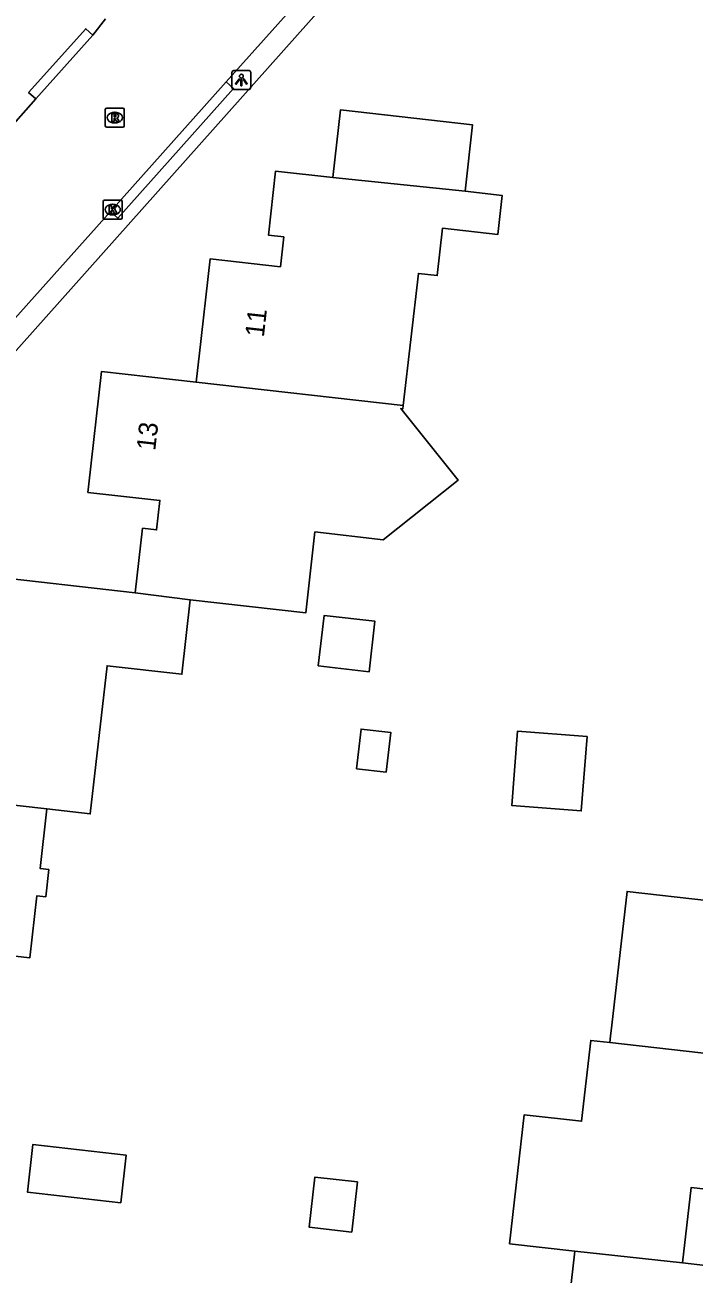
# Model space of a CAD drawing. Extents: x 162398 to 163643, y 386453 to 387397.
# Drawn here: x 162939.9 to 162975.2, y 386583.8 to 386649.7 of the extents above; entities that cross this region are included whole.
import ezdxf

# ---------------------------------------------------------------- set-up
doc = ezdxf.new("R2010")
doc.units = 0
for name, color, linetype in [('IMGEO_Kolk', 7, 'Continuous'), ('IMGEO_Lichtpunt', 7, 'Continuous'), ('IMGEO_Pand', 7, 'Continuous'), ('IMGEO_Pand_nummerreeks', 7, 'Continuous'), ('IMGEO_Rijbaan_lokaal_gesloten', 7, 'Continuous'), ('IMGEO_Rioolput', 7, 'Continuous'), ('IMGEO_Voetpad_open', 7, 'Continuous')]:
    doc.layers.add(name, color=color, linetype=linetype)

msp = doc.modelspace()

# ---------------------------------------------------------------- linework, layer by layer
at = {"layer": 'IMGEO_Kolk'}
for p, q in [((162944.074, 386639.571), (162944.074, 386640.423)), ((162944.149, 386640.497), (162945.001, 386640.497)), ((162944.562, 386640.277), (162944.587, 386640.277)), ((162945.075, 386640.423), (162945.075, 386639.571)), ((162945.001, 386639.497), (162944.149, 386639.497)), ((162944.585, 386639.717), (162944.56, 386639.717))]:
    msp.add_line(p, q, dxfattribs=at)
for points in [[(162944.074, 386639.571), (162944.074, 386640.423)], [(162944.149, 386640.497), (162945.001, 386640.497)], [(162944.395, 386640.197), (162944.518, 386640.197), (162944.518, 386640.046), (162944.648, 386640.197), (162944.812, 386640.197), (162944.666, 386640.046), (162944.819, 386639.797), (162944.667, 386639.797), (162944.582, 386639.961), (162944.518, 386639.894), (162944.518, 386639.797), (162944.395, 386639.797), (162944.395, 386640.197)], [(162945.075, 386640.423), (162945.075, 386639.571)], [(162945.001, 386639.497), (162944.149, 386639.497)]]:
    msp.add_lwpolyline(points, dxfattribs=at)
for centre, start, end in [((162944.151, 386640.421), 91.55205, 178.44795), ((162944.151, 386640.421), 91.55205, 178.44795), ((162944.999, 386640.421), 1.55205, 88.44795), ((162944.999, 386640.421), 1.55205, 88.44795), ((162944.151, 386639.573), 181.55205, 268.44795), ((162944.151, 386639.573), 181.55205, 268.44795), ((162944.999, 386639.573), 271.55205, 358.44795), ((162944.999, 386639.573), 271.55205, 358.44795)]:
    msp.add_arc(centre, 0.0765, start, end, dxfattribs=at)
for centre, major_axis, ratio, start_param, end_param in [((162944.561, 386639.997), (-0.387, 0.002), 0.722429, 4.712389, 7.853982), ((162944.586, 386639.997), (-0.39, 0.002), 0.717154, 1.570796, 4.712389)]:
    msp.add_ellipse(centre, major_axis=major_axis, ratio=ratio, start_param=start_param, end_param=end_param, dxfattribs=at)
at = {"layer": 'IMGEO_Lichtpunt'}
for p, q in [((162950.865, 386647.242), (162950.865, 386646.435)), ((162950.865, 386647.242), (162950.865, 386646.435)), ((162951.767, 386647.337), (162950.959, 386647.337)), ((162951.767, 386647.337), (162950.959, 386647.337)), ((162951.861, 386646.435), (162951.861, 386647.242)), ((162951.861, 386646.435), (162951.861, 386647.242)), ((162950.959, 386646.341), (162951.767, 386646.341)), ((162950.959, 386646.341), (162951.767, 386646.341))]:
    msp.add_line(p, q, dxfattribs=at)
for points in [[(162951.239, 386646.906), (162951.278, 386646.878), (162951.09, 386646.616), (162951.052, 386646.643), (162951.239, 386646.906)], [(162951.341, 386646.858), (162951.388, 386646.858), (162951.388, 386646.536), (162951.341, 386646.536), (162951.341, 386646.858)], [(162951.451, 386646.878), (162951.489, 386646.905), (162951.676, 386646.643), (162951.637, 386646.615), (162951.451, 386646.878)]]:
    msp.add_lwpolyline(points, dxfattribs=at)
msp.add_circle((162951.364, 386647.04), 0.0994, dxfattribs=at)
for centre, start, end in [((162950.959, 386647.242), 90, 180), ((162950.959, 386647.242), 90, 180), ((162951.767, 386647.242), 0, 90), ((162951.767, 386647.242), 0, 90), ((162950.959, 386646.435), 180, 270), ((162950.959, 386646.435), 180, 270), ((162951.767, 386646.435), 270, 0), ((162951.767, 386646.435), 270, 360)]:
    msp.add_arc(centre, 0.0946, start, end, dxfattribs=at)
at = {"layer": 'IMGEO_Pand'}
for points in [[(162956.186, 386641.692), (162956.591, 386645.263), (162963.565, 386644.472), (162963.167, 386640.963)], [(162948.98, 386630.888), (162948.998, 386631.047), (162949.136, 386632.264), (162949.719, 386637.401), (162953.421, 386636.981), (162953.6, 386638.557), (162952.787, 386638.649), (162953.171, 386642.034), (162956.186, 386641.692)], [(162963.167, 386640.963), (162956.186, 386641.692)], [(162963.167, 386640.963), (162965.128, 386640.74), (162964.895, 386638.688), (162961.981, 386639.018), (162961.697, 386636.518), (162960.7, 386636.631), (162959.908, 386629.65)], [(162945.761, 386619.77), (162946.148, 386623.176), (162946.886, 386623.092), (162947.062, 386624.642), (162943.269, 386625.072), (162943.302, 386625.36), (162943.993, 386631.453), (162948.98, 386630.888)], [(162948.98, 386630.888), (162959.908, 386629.65)], [(162959.908, 386629.65), (162959.889, 386629.482), (162959.77, 386629.496), (162962.802, 386625.717), (162958.841, 386622.571), (162955.244, 386622.979), (162954.759, 386618.706), (162948.67, 386619.397)], [(162929.374, 386609.691), (162929.88, 386614.15), (162930.864, 386614.038), (162931.238, 386617.331), (162937.241, 386616.65), (162937.699, 386620.684), (162945.761, 386619.77)], [(162948.67, 386619.397), (162945.761, 386619.77)], [(162948.67, 386619.397), (162948.224, 386615.468), (162944.278, 386615.916), (162943.392, 386608.1), (162941.106, 386608.36)], [(162955.422, 386615.907), (162955.723, 386618.567), (162958.409, 386618.263), (162958.107, 386615.602), (162955.422, 386615.907)], [(162957.442, 386610.479), (162957.679, 386612.574), (162959.242, 386612.396), (162959.004, 386610.302), (162957.442, 386610.479)], [(162969.607, 386612.177), (162965.934, 386612.467), (162965.625, 386608.547), (162969.298, 386608.257), (162969.607, 386612.177)], [(162941.106, 386608.36), (162940.749, 386605.21), (162941.202, 386605.159), (162941.039, 386603.722), (162940.579, 386603.774), (162940.207, 386600.503), (162931.173, 386601.528), (162931.005, 386600.048), (162928.508, 386600.333), (162928.458, 386599.89), (162920.133, 386600.834), (162920.184, 386601.281), (162920.682, 386605.67), (162926.242, 386605.04), (162926.484, 386607.169), (162929.055, 386606.878), (162929.374, 386609.691)], [(162929.374, 386609.691), (162941.106, 386608.36)], [(162970.808, 386596.022), (162970.846, 386596.36), (162970.913, 386596.952), (162971.713, 386604.006), (162976.062, 386603.513), (162976.49, 386607.292), (162978.575, 386607.056)], [(162968.957, 386585.013), (162965.516, 386585.402), (162966.289, 386592.218), (162969.315, 386591.875), (162969.798, 386596.136), (162970.808, 386596.022)], [(162970.808, 386596.022), (162981.331, 386594.829)], [(162981.331, 386594.829), (162980.996, 386591.874), (162979.134, 386592.085), (162978.667, 386587.962), (162975.09, 386588.368), (162974.641, 386584.395)], [(162944.996, 386587.57), (162940.077, 386588.129), (162940.363, 386590.646), (162945.282, 386590.088), (162944.996, 386587.57)], [(162957.185, 386586.02), (162954.945, 386586.274), (162955.246, 386588.926), (162957.486, 386588.671), (162957.185, 386586.02)], [(162974.641, 386584.395), (162975.858, 386584.257), (162976.095, 386579.343), (162968.413, 386580.213), (162968.957, 386585.013)], [(162968.957, 386585.013), (162974.641, 386584.395)]]:
    msp.add_lwpolyline(points, dxfattribs=at)
at = {"layer": 'IMGEO_Rijbaan_lokaal_gesloten'}
for points in [[(162976.167, 386675.353), (162950.566, 386646.736)], [(162943.525, 386649.209), (162944.202, 386650.062)], [(162943.525, 386649.209), (162940.515, 386645.841)], [(162944.452, 386639.902), (162950.566, 386646.736)], [(162938.533, 386643.605), (162940.515, 386645.841)], [(162944.452, 386639.902), (162932.269, 386626.284)]]:
    msp.add_lwpolyline(points, dxfattribs=at)
at = {"layer": 'IMGEO_Rioolput'}
for p, q in [((162944.184, 386644.428), (162944.184, 386645.28)), ((162944.259, 386645.354), (162945.111, 386645.354)), ((162944.672, 386645.134), (162944.697, 386645.134)), ((162945.185, 386645.28), (162945.185, 386644.428)), ((162945.111, 386644.354), (162944.259, 386644.354)), ((162944.695, 386644.574), (162944.67, 386644.574))]:
    msp.add_line(p, q, dxfattribs=at)
for points in [[(162944.184, 386644.428), (162944.184, 386645.28)], [(162944.259, 386645.354), (162945.111, 386645.354)], [(162944.773, 386645.052), (162944.521, 386645.054), (162944.521, 386644.654)], [(162944.521, 386644.654), (162944.645, 386644.654), (162944.645, 386644.816), (162944.656, 386644.816)], [(162944.699, 386644.973), (162944.645, 386644.973), (162944.645, 386644.892)], [(162944.645, 386644.892), (162944.697, 386644.892)], [(162944.703, 386644.787), (162944.774, 386644.654), (162944.914, 386644.654), (162944.849, 386644.78)], [(162945.185, 386645.28), (162945.185, 386644.428)], [(162945.111, 386644.354), (162944.259, 386644.354)]]:
    msp.add_lwpolyline(points, dxfattribs=at)
for centre, radius, start, end in [((162944.261, 386645.278), 0.0765, 91.55205, 178.44795), ((162944.261, 386645.278), 0.0765, 91.55205, 178.44795), ((162944.655, 386644.763), 0.0533, 26.02933, 88.69889), ((162944.681, 386645.081), 0.19, 274.7715, 282.96867), ((162944.705, 386644.877), 0.0964, 77.00612, 93.18647), ((162944.719, 386644.934), 0.0378, 276.66336, 79.67722), ((162944.772, 386644.942), 0.109, 350.36119, 89.41601), ((162944.77, 386644.942), 0.112, 277.58423, 350.98172), ((162944.754, 386644.727), 0.108, 29.51342, 73.79051), ((162945.109, 386645.278), 0.0765, 1.55205, 88.44795), ((162945.109, 386645.278), 0.0765, 1.55205, 88.44795), ((162944.261, 386644.43), 0.0765, 181.55205, 268.44795), ((162944.261, 386644.43), 0.0765, 181.55205, 268.44795), ((162945.109, 386644.43), 0.0765, 271.55205, 358.44795), ((162945.109, 386644.43), 0.0765, 271.55205, 358.44795)]:
    msp.add_arc(centre, radius, start, end, dxfattribs=at)
for centre, major_axis, ratio, start_param, end_param in [((162944.671, 386644.854), (-0.387, 0.002), 0.722429, 4.712389, 7.853982), ((162944.696, 386644.854), (-0.39, 0.002), 0.717154, 1.570796, 4.712389)]:
    msp.add_ellipse(centre, major_axis=major_axis, ratio=ratio, start_param=start_param, end_param=end_param, dxfattribs=at)
at = {"layer": 'IMGEO_Voetpad_open'}
for points in [[(162900.492, 386588.81), (162901.825, 386590.308), (162977.533, 386675.295), (162977.601, 386675.367), (162977.672, 386675.435)], [(162940.515, 386645.841), (162940.14, 386646.181), (162943.155, 386649.544), (162943.525, 386649.209)], [(162950.566, 386646.736), (162950.951, 386646.389), (162944.843, 386639.55), (162944.452, 386639.902)]]:
    msp.add_lwpolyline(points, dxfattribs=at)

# ---------------------------------------------------------------- texts
at = {"layer": 'IMGEO_Pand_nummerreeks'}
for s, p in [('11', (162952.548, 386633.237)), ('13', (162946.817, 386627.243))]:
    msp.add_text(s, height=1, rotation=83.52579, dxfattribs=at).set_placement(p)

doc.saveas('drawing.dxf')
